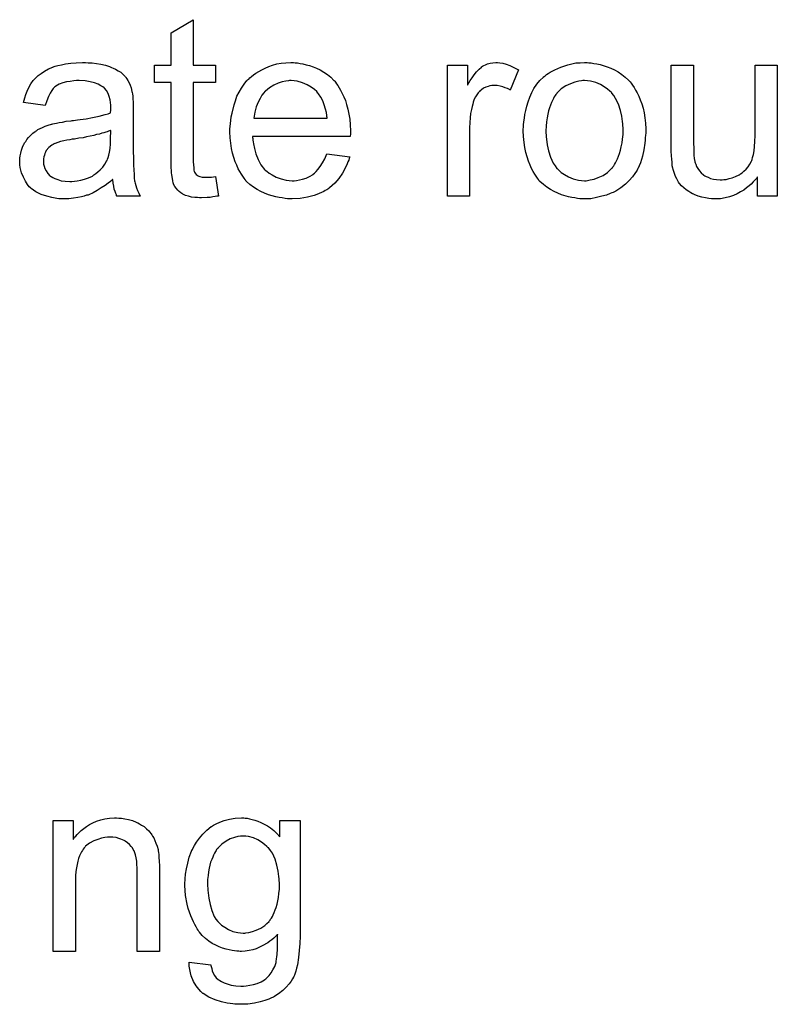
# Model space of a CAD drawing. Extents: x -1.5 to 9, y -3 to 5.
# Tile 273 of 368: x 7.237 to 7.574, y -0.901 to -0.464. Entities that reach past the tile are written whole.
import ezdxf

# ---------------------------------------------------------------- set-up
doc = ezdxf.new("R2010")
doc.units = 0
doc.layers.add('qfn16-30-34-a_mechanical_19', color=1, linetype='CONTINUOUS')

msp = doc.modelspace()

# ---------------------------------------------------------------- linework, layer by layer
at = {"layer": 'qfn16-30-34-a_mechanical_19', "color": 1}
for points in [[(7.314392, -0.484115), (7.324343, -0.484115), (7.324343, -0.491751), (7.314392, -0.491751), (7.314392, -0.525882), (7.314392, -0.526114), (7.314392, -0.526577), (7.314392, -0.527271), (7.314508, -0.528081), (7.314624, -0.529932), (7.314739, -0.530742), (7.314855, -0.53132), (7.314971, -0.531552), (7.315318, -0.532014), (7.315781, -0.532593), (7.316591, -0.533172), (7.316822, -0.533287), (7.317401, -0.533519), (7.318442, -0.53375), (7.319946, -0.533866), (7.321103, -0.533866), (7.321681, -0.53375), (7.322491, -0.53375), (7.323417, -0.533634), (7.324343, -0.533519), (7.325615, -0.542196), (7.325384, -0.542196), (7.324921, -0.542312), (7.324111, -0.542428), (7.32307, -0.542543), (7.321913, -0.542775), (7.32064, -0.54289), (7.318095, -0.543006), (7.317169, -0.543006), (7.316244, -0.54289), (7.315087, -0.542775), (7.313698, -0.542659), (7.31231, -0.542312), (7.311037, -0.541965), (7.309764, -0.541386), (7.309649, -0.54127), (7.309302, -0.541039), (7.308839, -0.540692), (7.308145, -0.540114), (7.307566, -0.539535), (7.306872, -0.538725), (7.306178, -0.537915), (7.305715, -0.536874), (7.305715, -0.536758), (7.305484, -0.536295), (7.305368, -0.535486), (7.305136, -0.534328), (7.304905, -0.532824), (7.304789, -0.531899), (7.304789, -0.530857), (7.304674, -0.529585), (7.304558, -0.528312), (7.304558, -0.526924), (7.304558, -0.525304), (7.304558, -0.491751), (7.297269, -0.491751), (7.297269, -0.484115), (7.304558, -0.484115), (7.304558, -0.469768), (7.314392, -0.463867), (7.314392, -0.484115)], [(7.267765, -0.482958), (7.269501, -0.483073), (7.271468, -0.483305), (7.273435, -0.483652), (7.275401, -0.484115), (7.277253, -0.484693), (7.277484, -0.484809), (7.278063, -0.48504), (7.278873, -0.485387), (7.279914, -0.48585), (7.281071, -0.486544), (7.282228, -0.487239), (7.283269, -0.488164), (7.284195, -0.48909), (7.28431, -0.489205), (7.284542, -0.489553), (7.284889, -0.490131), (7.285352, -0.490825), (7.28593, -0.491867), (7.286393, -0.492908), (7.286856, -0.494181), (7.287203, -0.495685), (7.287203, -0.4958), (7.287319, -0.496147), (7.287434, -0.496842), (7.28755, -0.497767), (7.28755, -0.49904), (7.287666, -0.500544), (7.287781, -0.502511), (7.287781, -0.504709), (7.287781, -0.517899), (7.287781, -0.518015), (7.287781, -0.518478), (7.287781, -0.519172), (7.287781, -0.520097), (7.287781, -0.521139), (7.287781, -0.522411), (7.287897, -0.525188), (7.287897, -0.528081), (7.288013, -0.530973), (7.288128, -0.532246), (7.288128, -0.533403), (7.288244, -0.534444), (7.28836, -0.535254), (7.28836, -0.53537), (7.288476, -0.535833), (7.288591, -0.536527), (7.288938, -0.537452), (7.28917, -0.538494), (7.289633, -0.539651), (7.290211, -0.540923), (7.29079, -0.542196), (7.280492, -0.542196), (7.280377, -0.54208), (7.280261, -0.541618), (7.280029, -0.541039), (7.279682, -0.540114), (7.279335, -0.539072), (7.279104, -0.537799), (7.278873, -0.536411), (7.278641, -0.534907), (7.278525, -0.534907), (7.27841, -0.535138), (7.277716, -0.535717), (7.276674, -0.536527), (7.275286, -0.537568), (7.27355, -0.538609), (7.271815, -0.539766), (7.269964, -0.540808), (7.267997, -0.541618), (7.267765, -0.541733), (7.267071, -0.541849), (7.26603, -0.542196), (7.264757, -0.542543), (7.263137, -0.54289), (7.261286, -0.543122), (7.259203, -0.543353), (7.257121, -0.543469), (7.256195, -0.543469), (7.255501, -0.543353), (7.254691, -0.543353), (7.253766, -0.543237), (7.251683, -0.54289), (7.249369, -0.542312), (7.246824, -0.541502), (7.24451, -0.540345), (7.242427, -0.538841), (7.242196, -0.538609), (7.241617, -0.538031), (7.240807, -0.53699), (7.239882, -0.535601), (7.238956, -0.533866), (7.238146, -0.531899), (7.237568, -0.529469), (7.237452, -0.528312), (7.237336, -0.526924), (7.237336, -0.526692), (7.237336, -0.52623), (7.237452, -0.52542), (7.237568, -0.524378), (7.237799, -0.523106), (7.238146, -0.521833), (7.238609, -0.520444), (7.239187, -0.519172), (7.239303, -0.519056), (7.239534, -0.518593), (7.239997, -0.517899), (7.240576, -0.517089), (7.24127, -0.516164), (7.242196, -0.515238), (7.243121, -0.514312), (7.244278, -0.513503), (7.244394, -0.513387), (7.244857, -0.513155), (7.245435, -0.512693), (7.246361, -0.51223), (7.247402, -0.511767), (7.248675, -0.511188), (7.249948, -0.510726), (7.251452, -0.510263), (7.251567, -0.510263), (7.25203, -0.510147), (7.252724, -0.509916), (7.25365, -0.5098), (7.254807, -0.509569), (7.256311, -0.509337), (7.258047, -0.50899), (7.260129, -0.508759), (7.260245, -0.508759), (7.260708, -0.508643), (7.261286, -0.508643), (7.262096, -0.508527), (7.263022, -0.508412), (7.264179, -0.50818), (7.265451, -0.508065), (7.26684, -0.507833), (7.269617, -0.507255), (7.272625, -0.506676), (7.275286, -0.505982), (7.276559, -0.505635), (7.277716, -0.505288), (7.277716, -0.505172), (7.277716, -0.504941), (7.277831, -0.504247), (7.277831, -0.503437), (7.277831, -0.502974), (7.277831, -0.502742), (7.277831, -0.502627), (7.277831, -0.502511), (7.277831, -0.501817), (7.277716, -0.50066), (7.277484, -0.499387), (7.277137, -0.497999), (7.276559, -0.49661), (7.275864, -0.495338), (7.274939, -0.494296), (7.274823, -0.494181), (7.274244, -0.493718), (7.273319, -0.493255), (7.272162, -0.492561), (7.270542, -0.491982), (7.268691, -0.491404), (7.266377, -0.491057), (7.263716, -0.490941), (7.262559, -0.490941), (7.261402, -0.491057), (7.259782, -0.491288), (7.258162, -0.491519), (7.256427, -0.491982), (7.254807, -0.492561), (7.253418, -0.493371), (7.253303, -0.493486), (7.25284, -0.493834), (7.252261, -0.494412), (7.251567, -0.495338), (7.250873, -0.496495), (7.250063, -0.497999), (7.249369, -0.49985), (7.248675, -0.501933), (7.239072, -0.50066), (7.239072, -0.500544), (7.239187, -0.500428), (7.239187, -0.500081), (7.239303, -0.499618), (7.23965, -0.498577), (7.240113, -0.497073), (7.240691, -0.495569), (7.241386, -0.493949), (7.242311, -0.492329), (7.243353, -0.490825), (7.243468, -0.49071), (7.243931, -0.490247), (7.244625, -0.489553), (7.245551, -0.488627), (7.246824, -0.487701), (7.248328, -0.486776), (7.250063, -0.485735), (7.25203, -0.484925), (7.252146, -0.484925), (7.252261, -0.484809), (7.252609, -0.484693), (7.253071, -0.484577), (7.254228, -0.48423), (7.255848, -0.483883), (7.257699, -0.483536), (7.260013, -0.483189), (7.262443, -0.482958), (7.26522, -0.482842), (7.266493, -0.482842), (7.267765, -0.482958)], [(7.359747, -0.482958), (7.360672, -0.483073), (7.361829, -0.483305), (7.363102, -0.483536), (7.364606, -0.483883), (7.365995, -0.48423), (7.367614, -0.484809), (7.369118, -0.485387), (7.370738, -0.486197), (7.372358, -0.487123), (7.373978, -0.488164), (7.375482, -0.489437), (7.37687, -0.490825), (7.376986, -0.490941), (7.377217, -0.491172), (7.377565, -0.491635), (7.378027, -0.492329), (7.378606, -0.493139), (7.379184, -0.494065), (7.379879, -0.495222), (7.380573, -0.49661), (7.381267, -0.498114), (7.381961, -0.499734), (7.38254, -0.501585), (7.383118, -0.503552), (7.383581, -0.50575), (7.383928, -0.508065), (7.384159, -0.510494), (7.384275, -0.513155), (7.384275, -0.513271), (7.384275, -0.513734), (7.384275, -0.514544), (7.384159, -0.515701), (7.340772, -0.515701), (7.340772, -0.515817), (7.340772, -0.516164), (7.340888, -0.516626), (7.340888, -0.517321), (7.341003, -0.51813), (7.341235, -0.519056), (7.341582, -0.521139), (7.342276, -0.523453), (7.343202, -0.525998), (7.344474, -0.528312), (7.346094, -0.530395), (7.34621, -0.530395), (7.346326, -0.530626), (7.34702, -0.531205), (7.348061, -0.532014), (7.349449, -0.532824), (7.351301, -0.53375), (7.353383, -0.53456), (7.355697, -0.535138), (7.35697, -0.535254), (7.358358, -0.53537), (7.359284, -0.53537), (7.360325, -0.535254), (7.361598, -0.535023), (7.362986, -0.534676), (7.364606, -0.534213), (7.36611, -0.533519), (7.367614, -0.532593), (7.36773, -0.532477), (7.368309, -0.532014), (7.369003, -0.53132), (7.369813, -0.530395), (7.370738, -0.529122), (7.37178, -0.527502), (7.372821, -0.525651), (7.373747, -0.523453), (7.383928, -0.524725), (7.383928, -0.524841), (7.383812, -0.525072), (7.383697, -0.525535), (7.383465, -0.526229), (7.383118, -0.526924), (7.382771, -0.527849), (7.381846, -0.529816), (7.380689, -0.532014), (7.379069, -0.534328), (7.377217, -0.536527), (7.374904, -0.538609), (7.374788, -0.538609), (7.374556, -0.538841), (7.374209, -0.539072), (7.373747, -0.539419), (7.373052, -0.539766), (7.372358, -0.540114), (7.371432, -0.540576), (7.370391, -0.541039), (7.369234, -0.541502), (7.368077, -0.541965), (7.365185, -0.542659), (7.361945, -0.543237), (7.358358, -0.543469), (7.357086, -0.543469), (7.356276, -0.543353), (7.355234, -0.543237), (7.353962, -0.543006), (7.352573, -0.542775), (7.351069, -0.542543), (7.34783, -0.541618), (7.346094, -0.540923), (7.344474, -0.540229), (7.342739, -0.539304), (7.341119, -0.538262), (7.339615, -0.537105), (7.338111, -0.535717), (7.337995, -0.535601), (7.337764, -0.53537), (7.337417, -0.534907), (7.336954, -0.534213), (7.336375, -0.533403), (7.335797, -0.532477), (7.335103, -0.53132), (7.334408, -0.530048), (7.333714, -0.528543), (7.33302, -0.526924), (7.332442, -0.525072), (7.331863, -0.523106), (7.3314, -0.521023), (7.331053, -0.518709), (7.330822, -0.516279), (7.330706, -0.513734), (7.330706, -0.513618), (7.330706, -0.51304), (7.330706, -0.512346), (7.330822, -0.511304), (7.330938, -0.510031), (7.331053, -0.508643), (7.331285, -0.507023), (7.331632, -0.505404), (7.332557, -0.501701), (7.333136, -0.49985), (7.33383, -0.497883), (7.334756, -0.496032), (7.335797, -0.494296), (7.336954, -0.492561), (7.338227, -0.490941), (7.338342, -0.490825), (7.338574, -0.490594), (7.339037, -0.490247), (7.339615, -0.489668), (7.340309, -0.48909), (7.341235, -0.488396), (7.342276, -0.487586), (7.343549, -0.486892), (7.344822, -0.486082), (7.346326, -0.485387), (7.347945, -0.484693), (7.349681, -0.484115), (7.351532, -0.483536), (7.353499, -0.483189), (7.355582, -0.482958), (7.35778, -0.482842), (7.358937, -0.482842), (7.359747, -0.482958)], [(7.450571, -0.482958), (7.451844, -0.483189), (7.453348, -0.483652), (7.454968, -0.48423), (7.456819, -0.48504), (7.458786, -0.486082), (7.455199, -0.495106), (7.455084, -0.49499), (7.454621, -0.494759), (7.453927, -0.494412), (7.453001, -0.494065), (7.45196, -0.493718), (7.450687, -0.493371), (7.449414, -0.493139), (7.448142, -0.493024), (7.447563, -0.493024), (7.446985, -0.493139), (7.446175, -0.493255), (7.445365, -0.493486), (7.444324, -0.493833), (7.443282, -0.494296), (7.442357, -0.49499), (7.442241, -0.495106), (7.441894, -0.495337), (7.441547, -0.4958), (7.440968, -0.496379), (7.44039, -0.497189), (7.439811, -0.498114), (7.439233, -0.499156), (7.43877, -0.500428), (7.438654, -0.50066), (7.438538, -0.501354), (7.438307, -0.502395), (7.43796, -0.503784), (7.437613, -0.505519), (7.437382, -0.507486), (7.437266, -0.509569), (7.43715, -0.511883), (7.43715, -0.542196), (7.427316, -0.542196), (7.427316, -0.484115), (7.436225, -0.484115), (7.436225, -0.492908), (7.43634, -0.492792), (7.436803, -0.491982), (7.437382, -0.490941), (7.438307, -0.489668), (7.439233, -0.488396), (7.440274, -0.487007), (7.441315, -0.48585), (7.442357, -0.484925), (7.442472, -0.484809), (7.442819, -0.484577), (7.443514, -0.48423), (7.444208, -0.483883), (7.445133, -0.483536), (7.44629, -0.483189), (7.447447, -0.482958), (7.44872, -0.482842), (7.44953, -0.482842), (7.450571, -0.482958)], [(7.490141, -0.482958), (7.491182, -0.483073), (7.492339, -0.483305), (7.493612, -0.483536), (7.495116, -0.483767), (7.49824, -0.484809), (7.499859, -0.485387), (7.501479, -0.486197), (7.503099, -0.487007), (7.504719, -0.488164), (7.506223, -0.489321), (7.507727, -0.490709), (7.507843, -0.490825), (7.508074, -0.491057), (7.508421, -0.491519), (7.508884, -0.492098), (7.509463, -0.492908), (7.510157, -0.493949), (7.510851, -0.495106), (7.511545, -0.496379), (7.512239, -0.497767), (7.512934, -0.499503), (7.513628, -0.501238), (7.514206, -0.503205), (7.514669, -0.505288), (7.515016, -0.507486), (7.515248, -0.5098), (7.515363, -0.512345), (7.515363, -0.512461), (7.515363, -0.512808), (7.515363, -0.513387), (7.515363, -0.514197), (7.515248, -0.515122), (7.515132, -0.516279), (7.515132, -0.517436), (7.5149, -0.518709), (7.514553, -0.521601), (7.513859, -0.524494), (7.513049, -0.527386), (7.511892, -0.530048), (7.511892, -0.530163), (7.511777, -0.530279), (7.511545, -0.530626), (7.511314, -0.531089), (7.510504, -0.532246), (7.509463, -0.533634), (7.508074, -0.535254), (7.506339, -0.536874), (7.504372, -0.538494), (7.502058, -0.539998), (7.501942, -0.539998), (7.501826, -0.540113), (7.501479, -0.540345), (7.500901, -0.540576), (7.500322, -0.540808), (7.499628, -0.541039), (7.497893, -0.541733), (7.495926, -0.542312), (7.493496, -0.54289), (7.490951, -0.543353), (7.488174, -0.543469), (7.487017, -0.543469), (7.486091, -0.543353), (7.48505, -0.543237), (7.483893, -0.543006), (7.482505, -0.542774), (7.481116, -0.542543), (7.477992, -0.541617), (7.476257, -0.540923), (7.474637, -0.540229), (7.473017, -0.539303), (7.471397, -0.538262), (7.469893, -0.537105), (7.468389, -0.535717), (7.468273, -0.535601), (7.468042, -0.53537), (7.467695, -0.534907), (7.467232, -0.534213), (7.466654, -0.533403), (7.466075, -0.532477), (7.465381, -0.53132), (7.464687, -0.529932), (7.463993, -0.528428), (7.463298, -0.526692), (7.46272, -0.524841), (7.462141, -0.522874), (7.461678, -0.520676), (7.461331, -0.518362), (7.4611, -0.515816), (7.460984, -0.513155), (7.460984, -0.512924), (7.460984, -0.512461), (7.4611, -0.511651), (7.4611, -0.510494), (7.461216, -0.509221), (7.461447, -0.507602), (7.461678, -0.505982), (7.462141, -0.504131), (7.462604, -0.502279), (7.463183, -0.500313), (7.463877, -0.49823), (7.464802, -0.496263), (7.465728, -0.494412), (7.467001, -0.492561), (7.468273, -0.490825), (7.469893, -0.489321), (7.470009, -0.489205), (7.47024, -0.48909), (7.470703, -0.488743), (7.471282, -0.48828), (7.471976, -0.487817), (7.472901, -0.487238), (7.473827, -0.48666), (7.474984, -0.486082), (7.476257, -0.485503), (7.477645, -0.484925), (7.480769, -0.483883), (7.484356, -0.483073), (7.486207, -0.482958), (7.488174, -0.482842), (7.489331, -0.482842), (7.490141, -0.482958)], [(7.573792, -0.542196), (7.564999, -0.542196), (7.564999, -0.53375), (7.564883, -0.533866), (7.564651, -0.534213), (7.564304, -0.534676), (7.563726, -0.535254), (7.563032, -0.535948), (7.562222, -0.536874), (7.561296, -0.537684), (7.560139, -0.538609), (7.558867, -0.539535), (7.557478, -0.540345), (7.555974, -0.541155), (7.554354, -0.541965), (7.552503, -0.542543), (7.550652, -0.543006), (7.548569, -0.543353), (7.546487, -0.543469), (7.545677, -0.543469), (7.544635, -0.543353), (7.543363, -0.543237), (7.541859, -0.543006), (7.540239, -0.542659), (7.538619, -0.542196), (7.536883, -0.541502), (7.536652, -0.541386), (7.536189, -0.541155), (7.535379, -0.540692), (7.534454, -0.540113), (7.533297, -0.539419), (7.532256, -0.538609), (7.531214, -0.537684), (7.530289, -0.536642), (7.530173, -0.536527), (7.529941, -0.536064), (7.529594, -0.535485), (7.529132, -0.53456), (7.528553, -0.533519), (7.52809, -0.532246), (7.527627, -0.530857), (7.52728, -0.529353), (7.52728, -0.529238), (7.527165, -0.528775), (7.527049, -0.528081), (7.527049, -0.527155), (7.526933, -0.525767), (7.526818, -0.524263), (7.526702, -0.522296), (7.526702, -0.520097), (7.526702, -0.484115), (7.536536, -0.484115), (7.536536, -0.516395), (7.536536, -0.516511), (7.536536, -0.516742), (7.536536, -0.517089), (7.536536, -0.517668), (7.536536, -0.51894), (7.536652, -0.52056), (7.536652, -0.522296), (7.536768, -0.524031), (7.536883, -0.525535), (7.537115, -0.526808), (7.537115, -0.526924), (7.537346, -0.527386), (7.537578, -0.528081), (7.537925, -0.529006), (7.538503, -0.529932), (7.539198, -0.530973), (7.540007, -0.531899), (7.541049, -0.532824), (7.541164, -0.53294), (7.541627, -0.533171), (7.542206, -0.533519), (7.543131, -0.533866), (7.544173, -0.534328), (7.545445, -0.534676), (7.546834, -0.534907), (7.548453, -0.535023), (7.549263, -0.535023), (7.550073, -0.534907), (7.551115, -0.534791), (7.552387, -0.534444), (7.553776, -0.534097), (7.55528, -0.533519), (7.556784, -0.532824), (7.557015, -0.532709), (7.557478, -0.532361), (7.558172, -0.531899), (7.558982, -0.531205), (7.559908, -0.530279), (7.560833, -0.529238), (7.561643, -0.528081), (7.562337, -0.526692), (7.562453, -0.526461), (7.562569, -0.525998), (7.5628, -0.525072), (7.563147, -0.5238), (7.563494, -0.52218), (7.563726, -0.520213), (7.563842, -0.517899), (7.563957, -0.515238), (7.563957, -0.484115), (7.573792, -0.484115), (7.573792, -0.542196)], [(7.357896, -0.490941), (7.357201, -0.490941), (7.356739, -0.491057), (7.355466, -0.491172), (7.353962, -0.491519), (7.352111, -0.492098), (7.350144, -0.492908), (7.348292, -0.494065), (7.346441, -0.495569), (7.34621, -0.4958), (7.345747, -0.496379), (7.344937, -0.49742), (7.344127, -0.498809), (7.343202, -0.500428), (7.342392, -0.502511), (7.341698, -0.504941), (7.34135, -0.507602), (7.373862, -0.507602), (7.373862, -0.507486), (7.373862, -0.507255), (7.373747, -0.506908), (7.373747, -0.506445), (7.373515, -0.505056), (7.373168, -0.503552), (7.37259, -0.501701), (7.372011, -0.499966), (7.371085, -0.49823), (7.370044, -0.496726), (7.370044, -0.49661), (7.369813, -0.496495), (7.369234, -0.4958), (7.368193, -0.494875), (7.366805, -0.493834), (7.365069, -0.492792), (7.362986, -0.491867), (7.360557, -0.491172), (7.359284, -0.491057), (7.357896, -0.490941)], [(7.488174, -0.490941), (7.48748, -0.490941), (7.486901, -0.491057), (7.485628, -0.491172), (7.483893, -0.491635), (7.481926, -0.492329), (7.479843, -0.493255), (7.477877, -0.494643), (7.476835, -0.495569), (7.47591, -0.496495), (7.47591, -0.49661), (7.475678, -0.496726), (7.475447, -0.497073), (7.4751, -0.497536), (7.474753, -0.498114), (7.474405, -0.498808), (7.473943, -0.499734), (7.47348, -0.50066), (7.473017, -0.501817), (7.472554, -0.502974), (7.472207, -0.504362), (7.47186, -0.505866), (7.471513, -0.507486), (7.471282, -0.509221), (7.471166, -0.511188), (7.47105, -0.513155), (7.47105, -0.513271), (7.47105, -0.513618), (7.47105, -0.514197), (7.471166, -0.515006), (7.471166, -0.515932), (7.471282, -0.516973), (7.471629, -0.519403), (7.472207, -0.52218), (7.473133, -0.524957), (7.47429, -0.527618), (7.4751, -0.528775), (7.47591, -0.529932), (7.476025, -0.529932), (7.476141, -0.530163), (7.476835, -0.530742), (7.477877, -0.531667), (7.479265, -0.532593), (7.481, -0.533634), (7.483083, -0.53456), (7.485513, -0.535138), (7.486785, -0.535254), (7.488174, -0.53537), (7.488868, -0.53537), (7.489447, -0.535254), (7.490719, -0.535023), (7.492455, -0.534676), (7.494306, -0.533981), (7.496389, -0.533056), (7.498355, -0.531667), (7.499397, -0.530742), (7.500322, -0.529816), (7.500438, -0.5297), (7.500554, -0.529585), (7.500785, -0.529238), (7.501132, -0.528775), (7.501479, -0.528196), (7.501942, -0.527502), (7.502405, -0.526577), (7.502868, -0.525651), (7.503331, -0.524494), (7.503678, -0.523221), (7.50414, -0.521833), (7.504488, -0.520329), (7.504835, -0.518593), (7.505066, -0.516858), (7.505297, -0.514891), (7.505297, -0.512808), (7.505297, -0.512692), (7.505297, -0.512345), (7.505297, -0.511767), (7.505182, -0.511073), (7.505182, -0.510147), (7.505066, -0.509106), (7.504719, -0.506676), (7.50414, -0.504131), (7.503215, -0.501354), (7.501942, -0.498808), (7.501248, -0.497536), (7.500322, -0.496495), (7.500322, -0.496379), (7.500091, -0.496263), (7.499397, -0.495569), (7.498355, -0.494759), (7.496967, -0.493718), (7.495231, -0.492676), (7.493149, -0.491751), (7.490835, -0.491172), (7.489562, -0.491057), (7.488174, -0.490941)], [(7.277831, -0.51304), (7.277716, -0.51304), (7.2776, -0.513155), (7.277253, -0.513271), (7.27679, -0.513387), (7.276211, -0.513618), (7.275517, -0.51385), (7.274707, -0.514081), (7.273782, -0.514312), (7.27274, -0.514659), (7.271468, -0.514891), (7.270195, -0.515238), (7.268691, -0.515585), (7.267071, -0.515932), (7.265451, -0.516279), (7.2636, -0.516511), (7.261633, -0.516858), (7.261402, -0.516858), (7.260708, -0.516973), (7.259551, -0.517205), (7.258278, -0.517436), (7.25689, -0.517668), (7.255501, -0.518015), (7.254228, -0.518362), (7.253071, -0.518825), (7.252956, -0.518825), (7.252609, -0.519056), (7.252146, -0.519288), (7.251683, -0.519635), (7.250295, -0.52056), (7.249138, -0.521949), (7.249138, -0.522064), (7.248906, -0.522296), (7.248791, -0.522759), (7.248559, -0.523337), (7.248328, -0.524031), (7.248096, -0.524725), (7.247981, -0.525651), (7.247865, -0.526577), (7.247865, -0.526692), (7.247865, -0.527271), (7.247981, -0.527965), (7.248212, -0.528891), (7.248559, -0.529932), (7.249138, -0.530973), (7.249832, -0.53213), (7.250757, -0.533172), (7.250873, -0.533287), (7.251336, -0.533519), (7.25203, -0.533981), (7.252956, -0.534444), (7.254228, -0.534907), (7.255733, -0.53537), (7.257468, -0.535601), (7.259551, -0.535717), (7.260476, -0.535717), (7.261633, -0.535601), (7.262906, -0.53537), (7.264526, -0.535138), (7.266145, -0.534676), (7.267881, -0.534097), (7.269617, -0.533287), (7.269848, -0.533172), (7.270311, -0.532824), (7.271121, -0.532246), (7.272046, -0.531436), (7.273087, -0.53051), (7.274244, -0.529353), (7.27517, -0.527965), (7.276096, -0.526461), (7.276211, -0.526345), (7.276327, -0.525882), (7.276559, -0.525072), (7.276906, -0.524031), (7.277253, -0.522643), (7.277484, -0.521023), (7.2776, -0.519056), (7.277716, -0.516742), (7.277831, -0.51304)], [(7.281302, -0.818419), (7.282575, -0.818535), (7.284079, -0.818766), (7.285699, -0.819113), (7.287434, -0.819576), (7.289054, -0.82027), (7.289285, -0.820386), (7.289748, -0.820617), (7.290558, -0.820964), (7.291484, -0.821543), (7.292641, -0.822237), (7.293682, -0.823163), (7.294723, -0.824088), (7.295649, -0.825245), (7.295765, -0.825361), (7.295996, -0.825824), (7.296343, -0.826402), (7.296922, -0.827212), (7.297385, -0.828369), (7.297847, -0.829526), (7.298426, -0.830915), (7.298773, -0.832419), (7.298773, -0.832534), (7.298889, -0.832997), (7.299004, -0.833691), (7.29912, -0.834617), (7.29912, -0.836005), (7.299236, -0.837625), (7.299351, -0.839592), (7.299351, -0.842022), (7.299351, -0.877657), (7.289517, -0.877657), (7.289517, -0.842485), (7.289517, -0.842369), (7.289517, -0.842253), (7.289517, -0.841443), (7.289517, -0.840402), (7.289401, -0.839129), (7.289285, -0.837625), (7.289054, -0.836121), (7.288707, -0.834733), (7.28836, -0.83346), (7.28836, -0.833344), (7.288128, -0.832997), (7.287781, -0.832419), (7.287434, -0.831725), (7.286856, -0.83103), (7.286162, -0.83022), (7.285236, -0.82941), (7.284195, -0.828716), (7.284079, -0.828601), (7.283732, -0.828369), (7.283038, -0.828138), (7.282228, -0.827791), (7.281302, -0.827444), (7.280145, -0.827096), (7.278757, -0.826981), (7.277368, -0.826865), (7.27679, -0.826865), (7.276327, -0.826981), (7.27517, -0.827096), (7.273666, -0.827328), (7.272046, -0.827906), (7.270195, -0.828601), (7.268344, -0.829526), (7.266608, -0.830915), (7.266377, -0.831146), (7.265914, -0.831725), (7.265567, -0.832187), (7.26522, -0.832766), (7.264757, -0.83346), (7.26441, -0.83427), (7.263947, -0.835196), (7.263484, -0.836352), (7.263137, -0.837625), (7.26279, -0.839014), (7.262559, -0.840518), (7.262327, -0.842138), (7.262096, -0.844104), (7.262096, -0.846071), (7.262096, -0.877657), (7.252261, -0.877657), (7.252261, -0.819576), (7.261055, -0.819576), (7.261055, -0.827906), (7.26117, -0.827791), (7.261402, -0.827444), (7.261749, -0.826981), (7.262212, -0.826402), (7.262906, -0.825708), (7.263716, -0.824898), (7.264641, -0.823973), (7.265798, -0.823047), (7.266955, -0.822237), (7.268344, -0.821312), (7.269848, -0.820502), (7.271468, -0.819807), (7.273319, -0.819229), (7.27517, -0.818766), (7.277253, -0.818419), (7.279451, -0.818303), (7.280377, -0.818303), (7.281302, -0.818419)], [(7.337532, -0.818419), (7.338342, -0.818535), (7.339384, -0.818766), (7.340541, -0.818997), (7.341813, -0.819345), (7.343086, -0.819807), (7.344474, -0.820386), (7.345863, -0.82108), (7.347367, -0.82189), (7.348755, -0.822816), (7.350144, -0.823973), (7.351532, -0.825245), (7.352805, -0.826749), (7.352805, -0.819576), (7.361829, -0.819576), (7.361829, -0.86979), (7.361829, -0.869905), (7.361829, -0.870368), (7.361829, -0.871062), (7.361829, -0.871988), (7.361714, -0.873029), (7.361714, -0.874302), (7.361598, -0.875691), (7.361482, -0.877195), (7.361135, -0.880318), (7.360672, -0.883558), (7.360325, -0.885062), (7.359978, -0.886451), (7.359515, -0.887723), (7.359053, -0.88888), (7.359053, -0.888996), (7.358937, -0.889112), (7.358474, -0.889806), (7.357896, -0.890847), (7.35697, -0.89212), (7.355697, -0.893508), (7.354193, -0.895012), (7.352342, -0.896516), (7.350259, -0.897789), (7.350144, -0.897789), (7.350028, -0.897905), (7.349681, -0.898136), (7.349218, -0.898252), (7.34864, -0.898599), (7.347945, -0.898831), (7.34621, -0.899409), (7.344127, -0.900103), (7.341582, -0.900566), (7.338689, -0.901029), (7.335565, -0.901144), (7.334524, -0.901144), (7.33383, -0.901029), (7.332904, -0.901029), (7.331979, -0.900913), (7.330822, -0.900797), (7.329549, -0.900566), (7.326888, -0.899987), (7.324111, -0.899178), (7.321334, -0.898021), (7.318789, -0.896401), (7.318673, -0.896285), (7.318558, -0.896169), (7.317748, -0.895475), (7.316822, -0.894434), (7.315665, -0.89293), (7.314508, -0.890963), (7.313467, -0.888533), (7.31312, -0.887145), (7.312888, -0.885641), (7.312657, -0.884137), (7.312657, -0.882401), (7.32226, -0.883674), (7.32226, -0.883905), (7.322376, -0.884368), (7.322607, -0.885178), (7.322838, -0.886219), (7.323301, -0.88726), (7.32388, -0.888302), (7.324574, -0.889343), (7.3255, -0.890153), (7.325731, -0.890269), (7.326194, -0.890616), (7.327004, -0.891079), (7.328161, -0.891541), (7.329549, -0.89212), (7.331285, -0.892583), (7.333367, -0.89293), (7.335565, -0.893045), (7.336722, -0.893045), (7.33788, -0.89293), (7.339499, -0.892698), (7.341119, -0.892351), (7.342855, -0.891889), (7.34459, -0.891194), (7.346094, -0.890269), (7.34621, -0.890153), (7.346673, -0.889806), (7.347367, -0.889112), (7.348177, -0.888302), (7.348987, -0.887145), (7.349797, -0.885872), (7.350606, -0.884368), (7.351185, -0.882633), (7.351185, -0.882517), (7.351301, -0.882054), (7.351416, -0.881128), (7.351532, -0.879971), (7.351648, -0.879162), (7.351648, -0.878236), (7.351764, -0.877195), (7.351764, -0.876038), (7.351764, -0.874765), (7.351879, -0.873261), (7.351879, -0.871757), (7.351879, -0.870021), (7.351764, -0.870137), (7.351532, -0.870368), (7.351185, -0.870715), (7.350722, -0.871178), (7.350144, -0.871757), (7.349334, -0.872451), (7.348408, -0.873145), (7.347483, -0.873839), (7.345053, -0.875228), (7.342392, -0.8765), (7.340888, -0.876963), (7.339268, -0.87731), (7.337532, -0.877542), (7.335797, -0.877657), (7.335218, -0.877657), (7.33464, -0.877542), (7.33383, -0.877542), (7.332789, -0.877426), (7.331632, -0.877195), (7.330359, -0.876963), (7.328971, -0.876616), (7.327467, -0.876153), (7.325962, -0.875575), (7.324458, -0.874881), (7.322838, -0.874071), (7.321334, -0.873029), (7.31983, -0.871872), (7.318442, -0.8706), (7.317169, -0.869096), (7.317053, -0.86898), (7.316938, -0.868749), (7.316591, -0.86817), (7.316128, -0.867591), (7.315665, -0.866666), (7.315087, -0.86574), (7.314508, -0.864583), (7.31393, -0.863195), (7.313351, -0.861807), (7.312773, -0.860187), (7.312194, -0.858567), (7.311731, -0.856716), (7.310921, -0.852782), (7.310806, -0.850584), (7.31069, -0.848385), (7.31069, -0.84827), (7.31069, -0.848038), (7.31069, -0.847575), (7.31069, -0.846997), (7.310806, -0.846187), (7.310806, -0.845377), (7.311037, -0.843294), (7.311384, -0.840981), (7.311963, -0.838435), (7.312657, -0.835774), (7.313698, -0.833113), (7.313698, -0.832997), (7.313814, -0.832766), (7.314045, -0.832419), (7.314277, -0.831956), (7.314971, -0.830683), (7.315896, -0.829063), (7.317169, -0.827328), (7.318673, -0.825592), (7.320409, -0.823741), (7.322376, -0.822237), (7.322491, -0.822237), (7.322607, -0.822121), (7.322954, -0.82189), (7.323417, -0.821659), (7.324574, -0.820964), (7.326194, -0.82027), (7.328161, -0.819576), (7.330475, -0.818882), (7.33302, -0.818419), (7.335797, -0.818303), (7.336838, -0.818303), (7.337532, -0.818419)], [(7.337764, -0.826402), (7.335913, -0.826402), (7.33545, -0.826518), (7.334177, -0.826634), (7.332673, -0.827096), (7.330822, -0.827675), (7.328971, -0.828716), (7.327119, -0.829989), (7.326194, -0.830915), (7.325268, -0.83184), (7.325268, -0.831956), (7.325037, -0.832072), (7.324805, -0.832419), (7.324574, -0.832881), (7.324227, -0.833344), (7.32388, -0.834038), (7.323417, -0.834848), (7.32307, -0.835774), (7.322607, -0.836815), (7.322144, -0.838088), (7.321797, -0.839361), (7.32145, -0.840749), (7.321219, -0.842369), (7.320987, -0.843989), (7.320756, -0.845724), (7.320756, -0.847691), (7.320756, -0.847807), (7.320756, -0.848154), (7.320756, -0.848732), (7.320872, -0.849542), (7.320872, -0.850468), (7.320987, -0.851625), (7.321334, -0.854055), (7.321913, -0.856831), (7.322607, -0.859492), (7.323764, -0.862154), (7.324458, -0.863311), (7.325268, -0.864352), (7.3255, -0.864583), (7.326078, -0.865162), (7.327004, -0.865972), (7.328392, -0.866897), (7.330012, -0.867939), (7.331979, -0.868749), (7.334177, -0.869327), (7.335334, -0.869443), (7.336607, -0.869558), (7.337301, -0.869558), (7.337764, -0.869443), (7.339037, -0.869327), (7.340656, -0.868864), (7.342392, -0.868286), (7.344359, -0.86736), (7.34621, -0.866087), (7.347136, -0.865278), (7.348061, -0.864352), (7.348061, -0.864236), (7.348292, -0.86412), (7.348524, -0.863773), (7.348755, -0.863311), (7.349102, -0.862848), (7.349565, -0.862154), (7.349912, -0.861344), (7.350375, -0.860302), (7.350838, -0.859261), (7.351185, -0.858104), (7.351648, -0.856716), (7.351995, -0.855212), (7.352226, -0.853707), (7.352458, -0.851972), (7.352689, -0.850005), (7.352689, -0.848038), (7.352689, -0.847923), (7.352689, -0.847575), (7.352689, -0.846997), (7.352573, -0.846303), (7.352573, -0.845377), (7.352458, -0.844336), (7.352111, -0.842022), (7.351532, -0.839361), (7.350722, -0.8367), (7.349565, -0.834038), (7.348755, -0.832881), (7.347945, -0.83184), (7.347945, -0.831725), (7.347714, -0.831609), (7.347136, -0.83103), (7.346094, -0.830105), (7.344706, -0.829063), (7.343086, -0.828138), (7.341119, -0.827212), (7.338921, -0.826634), (7.337764, -0.826402)]]:
    msp.add_lwpolyline(points, dxfattribs=at)

doc.saveas('drawing.dxf')
